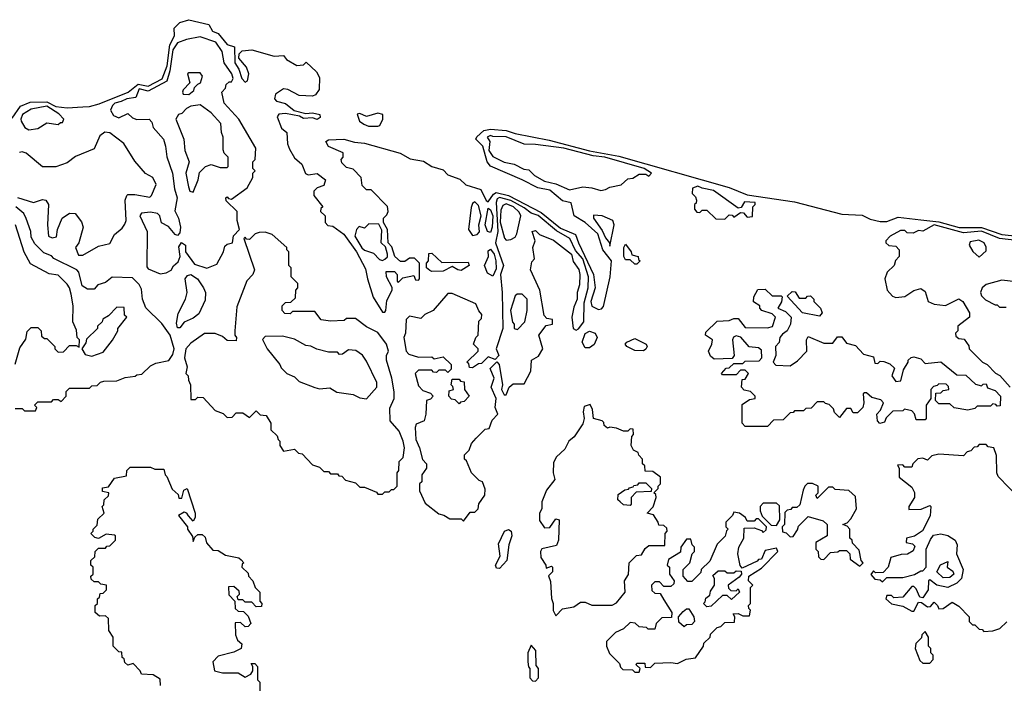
# Model space of a CAD drawing. Extents: x 2769579 to 2883812, y 684207 to 828660.
# Tile 271 of 505: x 2783624 to 2787996, y 805370 to 808316. Entities that reach past the tile are written whole.
import ezdxf

# ---------------------------------------------------------------- set-up
doc = ezdxf.new("R2010")
doc.units = 0

msp = doc.modelspace()

# ---------------------------------------------------------------- linework, layer by layer
at = {"layer": '0CON02XD'}
for points in [[(2783905, 807929.5), (2783935, 807930.5), (2783977.5, 807942.5), (2784106.2, 807993.8), (2784150, 808030), (2784195, 808021.2), (2784257, 808053), (2784279.2, 808110.8), (2784291.2, 808205), (2784311.2, 808245), (2784310.9, 808279.1), (2784335, 808304), (2784375, 808316), (2784464.1, 808294.1), (2784481.2, 808265), (2784505, 808254.2), (2784545, 808206), (2784577.5, 808195), (2784580, 808125), (2784596.9, 808096.9), (2784610.8, 808055), (2784625, 808038.8), (2784635.9, 808044.1), (2784642, 808075), (2784632, 808105), (2784598, 808145), (2784598.8, 808165), (2784611.7, 808178.3), (2784655, 808182.2), (2784755, 808154.2), (2784795, 808157.5), (2784809.7, 808139.7), (2784855, 808112.5), (2784884.1, 808115.9), (2784897, 808127), (2784942, 808085), (2784955, 808060), (2784953.9, 808006.1), (2784937.7, 807982.3), (2784925, 807976.7), (2784865, 807978.8), (2784815, 808006), (2784795, 808008.8), (2784760, 807985), (2784756.2, 807965), (2784765, 807954), (2784805, 807943.3), (2784843, 807913), (2784895, 807900), (2784925, 807902.5), (2784957.5, 807895), (2784958.3, 807881.7), (2784945, 807872.5), (2784925, 807880), (2784885, 807877.5), (2784867, 807887), (2784805, 807900), (2784775, 807896.7), (2784767.5, 807885), (2784787.5, 807835), (2784810, 807815), (2784813.3, 807765), (2784821.7, 807741.7), (2784845, 807702.5), (2784877.5, 807675), (2784893.6, 807633.6), (2784905, 807627.5), (2784945, 807632.5), (2784982.5, 807605), (2784975, 807580), (2784945, 807570), (2784930, 807555), (2784930, 807535), (2784970, 807485), (2784961.7, 807478.3), (2784960, 807465), (2784980, 807445), (2784980, 807415), (2784993, 807403), (2785015, 807400), (2785063.9, 807363.9), (2785120, 807285), (2785160.5, 807210.5), (2785168, 807165), (2785194.1, 807084.1), (2785235, 807017.5), (2785245, 807017.5), (2785250, 807025), (2785255, 807070), (2785277.5, 807115), (2785277.5, 807127.5), (2785252.5, 807175), (2785251.7, 807198.3), (2785288.3, 807198.3), (2785300, 807185), (2785300, 807155), (2785305, 807150), (2785325, 807170), (2785375, 807180), (2785381.7, 807161.7), (2785395, 807160), (2785400, 807165), (2785400, 807235), (2785377, 807257), (2785355, 807257.5), (2785335, 807242.5), (2785315, 807242.5), (2785290, 807265), (2785277, 807307), (2785260, 807325), (2785257.5, 807385), (2785240, 807415), (2785240, 807435), (2785255, 807450), (2785260, 807465), (2785257, 807487), (2785185, 807560), (2785165, 807560), (2785145, 807580), (2785140, 807615), (2785105, 807652.5), (2785075, 807660), (2785055, 807680), (2785052.5, 807695), (2785060, 807705), (2785060, 807725), (2784995, 807752.5), (2784983.3, 807775), (2784995, 807782.5), (2785063.9, 807786.1), (2785111.7, 807771.7), (2785155, 807768), (2785314.1, 807724.1), (2785357.7, 807697.7), (2785417.5, 807687.5), (2785455, 807664), (2785505, 807650), (2785525, 807626.7), (2785578, 807608), (2785605, 807583.3), (2785672.3, 807562.3), (2785695, 807513.3), (2785705, 807506.7), (2785728.5, 807541.5), (2785740.5, 807549.5), (2785795, 807535.6), (2785940.4, 807460.4), (2786025, 807391.1), (2786092.5, 807362.5), (2786105.7, 807325.7), (2786171.5, 807185), (2786179.2, 807125), (2786160, 807065), (2786165, 807043.8), (2786195, 807030), (2786208.1, 807031.9), (2786216.8, 807043.2), (2786245.8, 807175), (2786252, 807245), (2786213.6, 807293.6), (2786191.9, 807365), (2786135, 807416), (2786086.2, 807445), (2786073.3, 807503.3), (2786035, 807511.2), (2785978.6, 807558.6), (2785925, 807569.2), (2785855, 807605.8), (2785715, 807665.8), (2785700.6, 807685), (2785680.8, 807755), (2785650, 807785), (2785653.6, 807796.4), (2785685, 807824.4), (2785715, 807830.4), (2785785, 807823.5), (2785825, 807810.4), (2785975, 807781.1), (2786155, 807733.2), (2786285, 807710.4), (2786775, 807570.5), (2786855, 807537.9), (2787065, 807507.1), (2787275, 807453.3), (2787365, 807448.5), (2787400, 807430), (2787445, 807419.4), (2787475, 807420), (2787525, 807439.6), (2787625, 807427.3), (2787705, 807418.7), (2787796.4, 807393.6), (2787895, 807393.9), (2787985, 807362.5), (2788085, 807352.5)], [(2784248.3, 807188.3), (2784275, 807192.5), (2784296.4, 807203.6), (2784307, 807223), (2784328.3, 807241.7), (2784337.5, 807265), (2784331.7, 807308.3), (2784343.3, 807326.7), (2784361.2, 807315), (2784360, 807285), (2784400.7, 807230.7), (2784455, 807212.5), (2784499.3, 807230.7), (2784530, 807285), (2784535, 807310), (2784545, 807320), (2784570, 807325), (2784573, 807357), (2784600, 807385), (2784590, 807425), (2784590, 807465), (2784541.7, 807511.7), (2784540, 807525), (2784545, 807530), (2784551.7, 807521.7), (2784565, 807520), (2784635, 807570), (2784660, 807615), (2784660, 807635), (2784670, 807645), (2784660, 807655), (2784660, 807685), (2784670, 807695), (2784672.5, 807745), (2784597.5, 807875), (2784532.5, 807945), (2784522.5, 807995), (2784538.3, 808011.7), (2784541.7, 808028.3), (2784555, 808040), (2784565, 808040), (2784572.5, 808055), (2784566.7, 808075), (2784532.5, 808125), (2784523.8, 808175), (2784495, 808216.7), (2784425, 808240), (2784365, 808228.8), (2784325, 808213.3), (2784305, 808182.5), (2784291.5, 808088.5), (2784277.1, 808042.9), (2784195, 807998), (2784155, 808008.8), (2784140, 807970), (2784100, 807965), (2784075, 807953.3), (2784047.5, 807945), (2784036.7, 807935), (2784027.5, 807915), (2784040.7, 807890.7), (2784065, 807880), (2784105, 807900), (2784125, 807880), (2784145, 807872.5), (2784200, 807875), (2784211.7, 807861.7), (2784217, 807837), (2784262.5, 807785), (2784272.5, 807755), (2784277, 807707), (2784303.3, 807635), (2784311.2, 807565), (2784323.3, 807525), (2784313, 807467), (2784330, 807435), (2784338, 807395), (2784335, 807370), (2784325, 807357.5), (2784315, 807362.5), (2784285, 807397.5), (2784253.6, 807413.6), (2784245.9, 807445.9), (2784235.9, 807455.9), (2784205, 807461.2), (2784165, 807457.5), (2784157.5, 807445), (2784190, 807375), (2784188.3, 807218.3), (2784195, 807210), (2784248.3, 807188.3)], [(2784375, 807983.3), (2784398.3, 808001.7), (2784400, 808015), (2784415, 808030), (2784427.5, 808035), (2784436.7, 808065), (2784425, 808080), (2784375, 808080), (2784370, 808075), (2784380, 808035), (2784350, 808005), (2784347.5, 807995), (2784350, 807985), (2784375, 807983.3)], [(2783591.1, 807878.9), (2783628.3, 807931.7), (2783670.5, 807949.5), (2783745, 807950.8), (2783785, 807930.9), (2783835, 807924.5), (2783905, 807929.5)], [(2783665, 807827.5), (2783705, 807833.3), (2783745, 807857.5), (2783795, 807850), (2783805, 807860), (2783815, 807860), (2783820, 807875), (2783798.3, 807898.3), (2783745, 807932.5), (2783675, 807918.8), (2783636.7, 807895), (2783628.8, 807875), (2783631.2, 807865), (2783646.7, 807836.7), (2783665, 807827.5)], [(2784395, 807550), (2784417.5, 807605), (2784423, 807637), (2784450, 807665), (2784475, 807672.5), (2784515, 807660), (2784545, 807660), (2784550, 807665), (2784550, 807705), (2784533, 807723), (2784528.3, 807738.3), (2784527.5, 807795), (2784520, 807815), (2784517.5, 807855), (2784475, 807902.5), (2784425, 807937.5), (2784385, 807932.5), (2784365, 807922.5), (2784345, 807900), (2784330, 807895), (2784317.5, 807875), (2784352.5, 807785), (2784357.5, 807735), (2784377.5, 807685), (2784362.5, 807635), (2784373.6, 807573.6), (2784380, 807555), (2784395, 807550)], [(2785215, 807843.3), (2785223, 807847), (2785236.7, 807875), (2785237.5, 807895), (2785215, 807900.8), (2785165, 807886), (2785135, 807900), (2785123, 807897), (2785132.5, 807865), (2785151.7, 807851.7), (2785173.8, 807843.8), (2785215, 807843.3)], [(2783615, 807526), (2783685, 807504), (2783725, 807517.5), (2783740, 807515), (2783752.5, 807495), (2783747.5, 807405), (2783752.5, 807355), (2783768.3, 807348.3), (2783788.3, 807351.7), (2783792.5, 807385), (2783812.5, 807435), (2783845, 807457.5), (2783870, 807455), (2783898.3, 807418.3), (2783906.7, 807395), (2783887.5, 807325), (2783872.5, 807305), (2783885, 807270), (2783905, 807270), (2783975, 807310), (2784025, 807322.5), (2784045, 807362.5), (2784079.5, 807390.5), (2784091.7, 807408.3), (2784096.7, 807425), (2784092.5, 807515), (2784100, 807535), (2784105, 807540), (2784135, 807540), (2784201.7, 807528.3), (2784210, 807535), (2784230, 807585), (2784215.9, 807615.9), (2784183.6, 807633.6), (2784135, 807687.5), (2784087.1, 807767.1), (2784024.4, 807814.4), (2784003, 807817), (2783980.3, 807799.7), (2783955, 807743.3), (2783871.7, 807708.3), (2783835, 807680), (2783785, 807663.3), (2783725, 807662.5), (2783652.9, 807722.9), (2783635, 807728.8), (2783622.9, 807727.1)], [(2786205, 807557.5), (2786225, 807562.5), (2786245, 807572.5), (2786295, 807582.5), (2786325, 807610), (2786347, 807613), (2786375, 807630), (2786405, 807630), (2786418.3, 807621.7), (2786430, 807635), (2786397.5, 807655), (2786222.5, 807705), (2786171.3, 807711.3), (2786040, 807745), (2785915, 807762.5), (2785865, 807763.3), (2785785, 807796.2), (2785725, 807797.5), (2785715, 807802.5), (2785700, 807795), (2785712.5, 807775), (2785706.9, 807735), (2785725, 807708.8), (2785775, 807683.3), (2785820, 807675), (2785863, 807653), (2785885, 807650), (2785910, 807625), (2785955, 807598.8), (2786005, 807587.5), (2786065, 807561.2), (2786125, 807573.3), (2786165, 807570), (2786205, 807557.5)], [(2786755, 807430), (2786775, 807450), (2786788.3, 807448.3), (2786795, 807440), (2786825, 807460), (2786838.3, 807458.3), (2786855, 807440), (2786878.3, 807441.7), (2786880, 807485), (2786890, 807495), (2786890, 807505), (2786843, 807507), (2786828.3, 807481.7), (2786815, 807480), (2786705, 807557.5), (2786655, 807567.5), (2786635, 807577.5), (2786611.7, 807568.3), (2786610, 807545), (2786625, 807530), (2786630, 807515), (2786628.3, 807501.7), (2786620, 807495), (2786620, 807475), (2786631.7, 807461.7), (2786645, 807460), (2786655, 807470), (2786675, 807470), (2786715, 807432.5), (2786755, 807430)], [(2785595, 806090), (2785625, 806130), (2785645, 806130), (2785660, 806145), (2785663, 806167), (2785690, 806205), (2785691.7, 806231.7), (2785680, 806265), (2785665, 806270), (2785630, 806305), (2785608.3, 806358.3), (2785600, 806365), (2785600, 806385), (2785620, 806405), (2785630, 806435), (2785651.7, 806458.3), (2785691.7, 806498.3), (2785708.3, 806501.7), (2785721.7, 806538.3), (2785746.7, 806565), (2785736.2, 806595), (2785740, 806635), (2785717.5, 806685), (2785731.2, 806725), (2785713, 806767), (2785742.5, 806797.5), (2785753.3, 806785), (2785768, 806695), (2785764, 806674), (2785775, 806650), (2785785, 806650), (2785797.5, 806685), (2785815, 806700), (2785865, 806700), (2785893.3, 806755), (2785897.5, 806805), (2785928, 806822), (2785946.7, 806855), (2785930, 806915), (2785961.7, 806958.3), (2785990, 806965), (2785990, 806985), (2785965, 806990), (2785953, 807003), (2785933.3, 807115), (2785892.5, 807205), (2785898.3, 807241.7), (2785910, 807255), (2785902.5, 807305), (2785912.5, 807335), (2785900, 807375), (2785915, 807380), (2785931.7, 807361.7), (2785995, 807337.5), (2786073.8, 807275), (2786082.3, 807242.3), (2786107.3, 807207.3), (2786111.2, 807185), (2786110.7, 807139.3), (2786100, 807105), (2786100, 807075), (2786085, 807040), (2786076.7, 806995), (2786082.5, 806945), (2786095, 806937.5), (2786105, 806943.3), (2786130, 806975), (2786130.5, 807059.5), (2786149.2, 807125), (2786150, 807175), (2786125, 807253.8), (2786091.7, 807291.7), (2786067.1, 807345), (2786008.3, 807378.3), (2785926.1, 807446.1), (2785895, 807457.1), (2785865, 807481.1), (2785805, 807513.6), (2785755, 807526.9), (2785745, 807521.2), (2785740, 807505), (2785746.9, 807375), (2785737.5, 807325), (2785772.5, 807225), (2785759.4, 807185), (2785767.1, 807105), (2785768.9, 806945), (2785740, 806855), (2785751.2, 806825), (2785735, 806807.5), (2785705, 806820), (2785675, 806790), (2785661.7, 806788.3), (2785635, 806770), (2785621.7, 806771.7), (2785618.3, 806788.3), (2785610, 806795), (2785660, 806845), (2785660, 806855), (2785640, 806875), (2785650, 806905), (2785660, 806915), (2785663, 806977), (2785675, 806990), (2785677, 807007), (2785663, 807023), (2785650, 807055), (2785545, 807100), (2785525, 807100), (2785460, 807025), (2785423, 807007), (2785405, 806990), (2785355, 807000), (2785340, 806985), (2785337.5, 806925), (2785330, 806905), (2785340, 806845), (2785351.7, 806831.7), (2785395, 806817.5), (2785455, 806820), (2785465, 806810), (2785505, 806820), (2785540, 806785), (2785540, 806765), (2785525, 806750), (2785515, 806760), (2785485, 806760), (2785475, 806750), (2785461.7, 806751.7), (2785455, 806760), (2785395, 806760), (2785380, 806745), (2785395, 806690), (2785415, 806670), (2785448.3, 806658.3), (2785460, 806645), (2785448.3, 806631.7), (2785430, 806625), (2785427.5, 806565), (2785420, 806535), (2785385, 806520), (2785380, 806505), (2785383, 806453), (2785400, 806415), (2785413, 806363), (2785430, 806345), (2785430, 806325), (2785410, 806295), (2785410, 806265), (2785400, 806255), (2785400, 806225), (2785425, 806170), (2785485, 806122.5), (2785507, 806117), (2785535, 806100), (2785585, 806100), (2785595, 806090)], [(2785635, 807357.5), (2785655, 807362.5), (2785666.1, 807373.9), (2785663.3, 807405), (2785673.8, 807445), (2785661.7, 807491.7), (2785645, 807507.5), (2785635, 807500), (2785628.3, 807481.7), (2785617.5, 807385), (2785635, 807357.5)], [(2785785, 807337.5), (2785805, 807340), (2785825, 807350), (2785832.5, 807365), (2785850, 807445), (2785841.7, 807461.7), (2785817.5, 807485), (2785785, 807498.6), (2785769.2, 807490.8), (2785760, 807470), (2785757.8, 807417.8), (2785776.4, 807346.4), (2785785, 807337.5)], [(2783605, 806590), (2783635, 806590), (2783645, 806580), (2783695, 806580), (2783700, 806595), (2783690, 806605), (2783705, 806620), (2783765, 806620), (2783775, 806630), (2783795, 806630), (2783808.3, 806621.7), (2783830, 806645), (2783830, 806665), (2783845, 806680), (2783935, 806680), (2783945, 806690), (2783968.3, 806691.7), (2783983, 806707), (2783998.3, 806711.7), (2784055, 806712.5), (2784093, 806727), (2784137, 806733), (2784145, 806740), (2784167, 806743), (2784205, 806780), (2784228.3, 806791.7), (2784287, 806803), (2784305, 806830), (2784310, 806855), (2784292.5, 806915), (2784255, 806967.5), (2784185, 807037.5), (2784170, 807075), (2784165, 807120), (2784155, 807140), (2784125, 807170), (2784035, 807172.5), (2784005, 807150), (2783971.7, 807138.3), (2783955, 807120), (2783925, 807120), (2783902.5, 807135), (2783887.5, 807195), (2783877.5, 807205), (2783776.4, 807256.4), (2783765, 807267.5), (2783731.7, 807281.7), (2783691.7, 807321.7), (2783675, 807350), (2783673.3, 807375), (2783653.6, 807433.6), (2783642.5, 807455), (2783607.5, 807485)], [(2785715, 807371.2), (2785702, 807375), (2785691.9, 807405), (2785705, 807480), (2785715, 807472.5), (2785725.5, 807445), (2785722.5, 807395), (2785715, 807371.2)], [(2786245, 807310), (2786263.3, 807405), (2786257.5, 807425), (2786210, 807445), (2786171.7, 807448.3), (2786172.5, 807435), (2786210.8, 807380.8), (2786225, 807347.5), (2786242.5, 807325), (2786245, 807310)], [(2783603.6, 806786.4), (2783625, 806860), (2783651.7, 806898.3), (2783658.3, 806931.7), (2783675, 806950), (2783705, 806950), (2783720, 806935), (2783721.7, 806911.7), (2783735, 806900), (2783745, 806900), (2783780, 806865), (2783780, 806855), (2783795, 806840), (2783818.3, 806841.7), (2783845, 806870), (2783875, 806870), (2783888.3, 806861.7), (2783890, 806895), (2783880, 806905), (2783877, 806937), (2783860, 806975), (2783862.5, 807045), (2783853, 807097), (2783846.2, 807125), (2783835, 807142.5), (2783795, 807182.5), (2783755, 807187.5), (2783672.3, 807232.3), (2783644.1, 807284.1), (2783605.7, 807405.7)], [(2785235, 807247.5), (2785245, 807252.5), (2785257, 807263), (2785257.5, 807275), (2785248.3, 807308.3), (2785230, 807325), (2785231.7, 807381.7), (2785218.3, 807408.3), (2785175, 807410), (2785155, 807390), (2785131.7, 807398.3), (2785120, 807385), (2785112.5, 807355), (2785143.6, 807303.6), (2785155, 807292.5), (2785195, 807280), (2785221.7, 807251.7), (2785235, 807247.5)], [(2788065, 807334.2), (2787975, 807344.4), (2787895, 807377.5), (2787815, 807370), (2787685, 807405.5), (2787635, 807377.5), (2787615, 807380), (2787591.7, 807368.3), (2787565, 807370), (2787555, 807380), (2787535, 807380), (2787490, 807355), (2787470, 807335), (2787470, 807325), (2787483, 807313), (2787515, 807310), (2787530, 807295), (2787530, 807265), (2787513, 807247), (2787507.5, 807225), (2787476.7, 807195), (2787466.2, 807165), (2787476.7, 807115), (2787499.3, 807089.3), (2787515, 807083.3), (2787555, 807086.7), (2787595, 807113.3), (2787625, 807122.5), (2787645, 807110), (2787657.5, 807065), (2787685, 807053.3), (2787735, 807047.5), (2787795, 807077.5), (2787812.5, 807065), (2787841.2, 807015), (2787841.2, 806995), (2787790, 806955), (2787790, 806935), (2787780, 806925), (2787781.7, 806911.7), (2787795, 806900), (2787818.3, 806898.3), (2787838.3, 806868.3), (2787840, 806855), (2787900, 806795), (2787920, 806785), (2787957, 806747), (2787976.4, 806736.4), (2788022.5, 806685)], [(2785235, 806210), (2785245, 806220), (2785265, 806220), (2785275, 806230), (2785285, 806230), (2785300, 806245), (2785300, 806305), (2785307.5, 806315), (2785310, 806355), (2785327, 806373), (2785332.5, 806415), (2785327.5, 806445), (2785308.8, 806488.8), (2785270, 806535), (2785268.3, 806591.7), (2785286.7, 806635), (2785286.4, 806663.6), (2785276.7, 806725), (2785252.5, 806805), (2785252.5, 806825), (2785262.5, 806845), (2785253.8, 806875), (2785215, 806927.5), (2785165, 806952.5), (2785115, 806990), (2785075, 806990), (2785065, 806980), (2785005, 806977.5), (2784963, 806983), (2784935, 807020), (2784835, 807020), (2784825, 807010), (2784801.7, 807011.7), (2784790, 807025), (2784790, 807045), (2784805, 807060), (2784828.3, 807061.7), (2784848.3, 807081.7), (2784850, 807115), (2784860, 807125), (2784860, 807145), (2784830, 807175), (2784830, 807215), (2784820, 807225), (2784820, 807285), (2784810, 807295), (2784810, 807305), (2784745, 807362.5), (2784715, 807372.5), (2784688.3, 807371.7), (2784670, 807365), (2784645, 807340), (2784631.7, 807341.7), (2784625, 807350), (2784620, 807345), (2784667.5, 807205), (2784660, 807185), (2784633, 807157), (2784588.3, 807041.7), (2784580, 806935), (2784580, 806915), (2784587.5, 806905), (2784585, 806890), (2784545, 806892.5), (2784525, 806910), (2784493, 806923), (2784445, 806922.5), (2784385, 806880), (2784362.5, 806855), (2784356.7, 806815), (2784367.5, 806775), (2784362.5, 806745), (2784372.5, 806735), (2784373.3, 806715), (2784382.5, 806695), (2784385, 806630), (2784405, 806630), (2784415, 806640), (2784438.3, 806638.3), (2784491.7, 806581.7), (2784528.3, 806568.3), (2784545, 806550), (2784568.3, 806551.7), (2784585, 806570), (2784615, 806570), (2784645, 806550), (2784675, 806580), (2784691.7, 806561.7), (2784718.3, 806558.3), (2784740, 806525), (2784740, 806495), (2784768.3, 806468.3), (2784771.7, 806451.7), (2784780, 806445), (2784780, 806425), (2784795, 806400), (2784845, 806410), (2784861.7, 806391.7), (2784878.3, 806388.3), (2784925, 806340), (2784955, 806330), (2784975, 806310), (2784995, 806310), (2785005, 806300), (2785035, 806300), (2785041.7, 806291.7), (2785055, 806290), (2785071.7, 806271.7), (2785115, 806260), (2785135, 806240), (2785155, 806240), (2785208.3, 806218.3), (2785215, 806210), (2785235, 806210)], [(2786365, 807230), (2786355, 807230), (2786335, 807250), (2786315, 807250), (2786307.5, 807265), (2786307.5, 807305), (2786315, 807320), (2786340, 807285), (2786341.7, 807271.7), (2786370, 807265), (2786371.7, 807251.7), (2786380, 807245), (2786365, 807230)], [(2787885, 807262.5), (2787915, 807290), (2787916.4, 807306.4), (2787907.5, 807325), (2787883, 807337), (2787845, 807330), (2787840, 807315), (2787857, 807287), (2787885, 807262.5)], [(2785455, 807197.5), (2785445, 807202.5), (2785430, 807215), (2785430, 807235), (2785440, 807245), (2785441.7, 807278.3), (2785455, 807280), (2785498.3, 807238.3), (2785615, 807240), (2785620, 807225), (2785585, 807203.3), (2785570, 807205), (2785545, 807220), (2785505, 807200), (2785455, 807197.5)], [(2785725, 807177.5), (2785701.2, 807191.2), (2785687.5, 807225), (2785706, 807265), (2785705, 807290), (2785715, 807296.7), (2785730.8, 807275), (2785738.5, 807245), (2785739.3, 807210.7), (2785725, 807177.5)], [(2784335, 806947.5), (2784325, 806947.5), (2784320.5, 806969.5), (2784328.3, 807011.7), (2784360, 807075), (2784368, 807105), (2784359.2, 807165), (2784369.4, 807180.6), (2784385, 807184.4), (2784414.2, 807165), (2784440.8, 807125), (2784450, 807105), (2784448.6, 807071.4), (2784420, 807010), (2784395, 806990.8), (2784355, 806973.8), (2784335, 806947.5)], [(2788085, 807147.5), (2787985, 807160), (2787915, 807140), (2787897.5, 807125), (2787890, 807105), (2787895, 807090), (2787913, 807073), (2787955, 807050), (2787965, 807050), (2787975, 807040), (2788005, 807040)], [(2785835, 806940), (2785867.5, 806975), (2785877.5, 807025), (2785877.5, 807075), (2785855, 807097.5), (2785833, 807097), (2785825, 807090), (2785803.3, 807025), (2785813, 806973), (2785820, 806965), (2785820, 806945), (2785835, 806940)], [(2786945, 806510), (2786845, 806510), (2786832.5, 806525), (2786833, 806607), (2786865, 806630), (2786890, 806635), (2786890, 806645), (2786870, 806665), (2786841.7, 806671.7), (2786830, 806685), (2786831.7, 806718.3), (2786845, 806720), (2786860, 806745), (2786845, 806760), (2786825, 806760), (2786805, 806740), (2786745, 806740), (2786740, 806745), (2786761.7, 806768.3), (2786775, 806770), (2786795, 806790), (2786835, 806790), (2786845, 806800), (2786908.3, 806801.7), (2786920, 806815), (2786918.3, 806848.3), (2786905, 806860), (2786863, 806863), (2786826.4, 806906.4), (2786805, 806912.5), (2786793.6, 806906.4), (2786790, 806895), (2786797.5, 806825), (2786788.3, 806811.7), (2786708.3, 806808.3), (2786691.7, 806821.7), (2786682.5, 806845), (2786697.5, 806875), (2786700, 806895), (2786670, 806915), (2786671.7, 806928.3), (2786721.7, 806978.3), (2786775, 806980), (2786795, 806990), (2786815, 806990), (2786845, 806950), (2786945, 806947.5), (2786966.4, 806953.6), (2786980, 806995), (2786965, 807010), (2786920, 807025), (2786910, 807035), (2786910, 807045), (2786883, 807063), (2786883.6, 807086.4), (2786901.7, 807118.3), (2786935, 807120), (2786965, 807090), (2787005, 807090), (2787010, 807085), (2787007, 807063), (2786990, 807035), (2787025, 807020), (2787050, 806995), (2787047.5, 806965), (2787032.5, 806935), (2787010.7, 806919.3), (2787000, 806905), (2786997, 806883), (2786980, 806865), (2786982.5, 806825), (2786970, 806795), (2786981.7, 806781.7), (2787045, 806780), (2787078.3, 806801.7), (2787120, 806845), (2787117.5, 806895), (2787125, 806910), (2787195, 806880), (2787235, 806880), (2787255, 806907.5), (2787275, 806907.5), (2787295, 806880), (2787335, 806870), (2787371.7, 806831.7), (2787415, 806820), (2787421.7, 806791.7), (2787435, 806790), (2787445, 806800), (2787461.7, 806798.3), (2787488.3, 806788.3), (2787508.3, 806768.3), (2787497.5, 806735), (2787515, 806710), (2787537, 806713), (2787548.3, 806761.7), (2787570, 806795), (2787570, 806805), (2787583, 806817), (2787595, 806820), (2787625, 806810), (2787645, 806790), (2787715, 806797.5), (2787785, 806740), (2787825, 806737.5), (2787868.3, 806698.3), (2787895, 806690), (2787901.7, 806698.3), (2787915, 806700), (2787921.7, 806681.7), (2787955, 806670), (2787980, 806645), (2787978.3, 806601.7), (2787965, 806600), (2787958.3, 806608.3), (2787945, 806610), (2787935, 806600), (2787875, 806600), (2787865, 806590), (2787835, 806582.5), (2787773, 806593), (2787755, 806610), (2787705, 806610), (2787690, 806625), (2787691.7, 806658.3), (2787715, 806660), (2787725, 806670), (2787750, 806675), (2787748.3, 806688.3), (2787738.3, 806698.3), (2787705, 806700), (2787698.3, 806691.7), (2787681.7, 806688.3), (2787670, 806675), (2787670, 806635), (2787650, 806605), (2787650, 806545), (2787645, 806540), (2787605, 806540), (2787597, 806567), (2787585, 806580), (2787552.5, 806587.5), (2787545, 806580), (2787501.7, 806578.3), (2787471.7, 806548.3), (2787465, 806530), (2787443, 806523), (2787432.5, 806535), (2787430, 806565), (2787447, 806583), (2787460, 806615), (2787448.3, 806628.3), (2787408.3, 806638.3), (2787385, 806660), (2787375, 806660), (2787370, 806655), (2787372.5, 806615), (2787367.5, 806595), (2787345, 806570), (2787325, 806570), (2787315, 806590), (2787295, 806590), (2787265, 806550), (2787241.7, 806571.7), (2787238.3, 806588.3), (2787218.3, 806608.3), (2787201.7, 806611.7), (2787195, 806620), (2787165, 806620), (2787138.3, 806591.7), (2787115, 806590), (2787105, 806580), (2787065, 806580), (2787058.3, 806571.7), (2787045, 806570), (2787015, 806540), (2786971.7, 806538.3), (2786945, 806510)], [(2787175, 807000), (2787100, 807015), (2787031.7, 807088.3), (2787055, 807110), (2787068.3, 807108.3), (2787085, 807080), (2787115, 807080), (2787121.7, 807088.3), (2787135, 807090), (2787150, 807075), (2787150, 807065), (2787180, 807035), (2787187.5, 807015), (2787175, 807000)], [(2783945, 806822.5), (2783995, 806840), (2784037, 806893), (2784060, 806935), (2784060, 806945), (2784100, 806995), (2784090, 807005), (2784088.3, 807038.3), (2784055, 807040), (2784018.3, 807001.7), (2783993.6, 806986.4), (2783990, 806975), (2783970, 806955), (2783970, 806945), (2783921.7, 806898.3), (2783918.3, 806881.7), (2783900, 806855), (2783915, 806830), (2783945, 806822.5)], [(2786155, 806860), (2786135, 806860), (2786121.2, 806885), (2786135, 806923.3), (2786155, 806933.8), (2786180, 806925), (2786188.6, 806905), (2786175.6, 806874.4), (2786155, 806860)], [(2785165, 806632.5), (2785210, 806685), (2785210, 806705), (2785165, 806800), (2785146.4, 806826.4), (2785117, 806847), (2785085, 806850), (2785058.3, 806831.7), (2785045, 806830), (2785035, 806840), (2784995, 806840), (2784943, 806853), (2784917, 806867), (2784895, 806870), (2784845, 806897.5), (2784791.7, 806911.7), (2784715, 806910), (2784703, 806897), (2784722.5, 806855), (2784780, 806785), (2784785, 806770), (2784810, 806745), (2784845, 806730), (2784865, 806710), (2784935, 806682.5), (2784955, 806677.5), (2785001.7, 806681.7), (2785033, 806663), (2785105, 806652.5), (2785135, 806637.5), (2785165, 806632.5)], [(2786394, 806846), (2786355, 806848), (2786320, 806865), (2786312.5, 806875), (2786320, 806885), (2786355, 806901.2), (2786405.9, 806875.9), (2786411.2, 806865), (2786405, 806853.3), (2786394, 806846)], [(2785575, 806610), (2785558.3, 806628.3), (2785541.7, 806631.7), (2785530, 806645), (2785531.7, 806668.3), (2785550, 806675), (2785548.3, 806688.3), (2785540, 806695), (2785545, 806720), (2785575, 806720), (2785581.7, 806711.7), (2785598.3, 806708.3), (2785600, 806675), (2785620, 806645), (2785598.3, 806621.7), (2785581.7, 806618.3), (2785575, 806610)], [(2786005, 805670), (2786035, 805700), (2786085, 805710), (2786115, 805730), (2786135, 805730), (2786165, 805717.5), (2786255, 805717.5), (2786275, 805727.5), (2786312.5, 805775), (2786310, 805825), (2786327, 805853), (2786330, 805905), (2786363, 805937), (2786385, 805940), (2786401.7, 805968.3), (2786418.3, 805981.7), (2786488.3, 805981.7), (2786490, 806035), (2786500, 806045), (2786498.3, 806058.3), (2786485, 806070), (2786461.7, 806071.7), (2786460, 806085), (2786438.3, 806118.3), (2786410, 806125), (2786437, 806153), (2786450, 806195), (2786448.3, 806208.3), (2786440, 806215), (2786460, 806235), (2786460, 806245), (2786470, 806255), (2786470, 806285), (2786435, 806310), (2786401.7, 806311.7), (2786400, 806335), (2786390, 806345), (2786390, 806365), (2786373, 806383), (2786370, 806395), (2786350, 806405), (2786340, 806425), (2786342.5, 806465), (2786350, 806475), (2786348.3, 806498.3), (2786335, 806500), (2786325, 806490), (2786305, 806490), (2786275, 806502.5), (2786245, 806507.5), (2786235, 806502.5), (2786220, 806515), (2786218.3, 806528.3), (2786210, 806535), (2786172.5, 806545), (2786167.5, 806585), (2786157.5, 806607.5), (2786130.7, 806599.3), (2786126.7, 806575), (2786131.2, 806545), (2786125, 806522.5), (2786086.4, 806463.6), (2786062.5, 806445), (2786045, 806410), (2786007.5, 806375), (2785995, 806350), (2785992.5, 806305), (2786000, 806275), (2785963, 806227), (2785942.5, 806175), (2785942.5, 806145), (2785932.5, 806125), (2785933, 806093), (2785955, 806060), (2785978.3, 806061.7), (2786005, 806100), (2786020, 806095), (2786017.5, 806005), (2786008.3, 805981.7), (2785943, 805967), (2785937.5, 805955), (2785938.3, 805928.3), (2785960, 805895), (2785961.7, 805881.7), (2785985, 805890), (2785990, 805885), (2785990, 805865), (2785972.5, 805847.5), (2785981.7, 805821.7), (2785986.2, 805746.2), (2785993.3, 805725), (2785993.6, 805693.6), (2786005, 805670)], [(2788067, 806187), (2787968.3, 806288.3), (2787962.5, 806305), (2787961.7, 806381.7), (2787950, 806415), (2787925, 806420), (2787915, 806430), (2787885, 806430), (2787875, 806420), (2787861.7, 806418.3), (2787848.3, 806401.7), (2787831.7, 806398.3), (2787815, 806380), (2787705, 806387.5), (2787675, 806380), (2787655, 806360), (2787635, 806370), (2787613, 806367), (2787590, 806345), (2787585, 806330), (2787555, 806330), (2787545, 806340), (2787521.7, 806338.3), (2787530, 806325), (2787530, 806285), (2787585, 806240), (2787597, 806217), (2787597.5, 806195), (2787572.5, 806155), (2787571.7, 806141.7), (2787626.4, 806143.6), (2787665, 806160), (2787670, 806155), (2787666.4, 806113.6), (2787633, 806047), (2787597, 806023), (2787562.5, 806015), (2787560, 805995), (2787588.8, 805988.8), (2787598.3, 805978.3), (2787591.7, 805958.3), (2787567, 805943), (2787538.3, 805941.7), (2787491.7, 805928.3), (2787480, 805885), (2787458.3, 805861.7), (2787425, 805860), (2787415, 805870), (2787403, 805853), (2787421.7, 805831.7), (2787445, 805830), (2787455, 805820), (2787475, 805840), (2787545, 805840), (2787597, 805853), (2787625, 805870), (2787635, 805870), (2787650, 805885), (2787648.8, 805965), (2787668.3, 806008.3), (2787681.7, 806028.3), (2787715, 806034), (2787745.9, 806025.9), (2787777.5, 806005), (2787786.7, 805985), (2787784, 805945), (2787813.3, 805875), (2787806.7, 805835), (2787785.8, 805814.2), (2787745, 805796), (2787696.1, 805806.1), (2787665, 805830), (2787660, 805825), (2787657.5, 805785), (2787635, 805750), (2787621.7, 805751.7), (2787605, 805790), (2787595, 805800), (2787585, 805800), (2787545, 805752.5), (2787505, 805750), (2787495, 805760), (2787475, 805760), (2787470, 805745), (2787495, 805722.5), (2787545, 805712.5), (2787585, 805690), (2787595, 805690), (2787615, 805730), (2787628.3, 805728.3), (2787655, 805710), (2787668.3, 805711.7), (2787685, 805730), (2787700, 805715), (2787705, 805700), (2787725, 805702.5), (2787765, 805730), (2787795, 805712.5), (2787840, 805665), (2787840, 805645), (2787855, 805630), (2787865, 805630), (2787885, 805610), (2787898.3, 805608.3), (2787905, 805600)], [(2784249.3, 805360.7), (2784248.3, 805388.3), (2784217, 805407), (2784165, 805410), (2784160, 805425), (2784128.3, 805458.3), (2784105, 805450), (2784091.7, 805461.7), (2784088.3, 805478.3), (2784080, 805485), (2784078.3, 805508.3), (2784065, 805510), (2784040, 805535), (2784040, 805575), (2784020, 805605), (2784018.3, 805658.3), (2784005, 805670), (2783978.3, 805668.3), (2783960, 805685), (2783960, 805715), (2783970, 805725), (2783970, 805745), (2783978.3, 805751.7), (2783981.7, 805768.3), (2783995, 805770), (2784010, 805785), (2784010, 805805), (2783985, 805810), (2783975, 805820), (2783955, 805820), (2783941.7, 805831.7), (2783940, 805845), (2783950, 805855), (2783950, 805885), (2783940, 805895), (2783940, 805915), (2783958.3, 805931.7), (2783960, 805955), (2783975, 805970), (2784005, 805970), (2784011.7, 805978.3), (2784025, 805980), (2784050, 806005), (2784050, 806025), (2784045, 806027.5), (2784008.3, 806031.7), (2783975, 806012.5), (2783957.5, 806017.5), (2783940, 806035), (2783950, 806045), (2783950, 806055), (2783968.3, 806071.7), (2783971.7, 806098.3), (2784000, 806125), (2783990, 806155), (2783998.3, 806161.7), (2784000, 806185), (2784018.3, 806201.7), (2784020, 806215), (2783991.7, 806221.7), (2783991.7, 806238.3), (2784018.3, 806241.7), (2784045, 806280), (2784098.3, 806291.7), (2784100, 806315), (2784115, 806330), (2784205, 806330), (2784225, 806320), (2784265, 806320), (2784270, 806295), (2784278.3, 806288.3), (2784301.7, 806231.7), (2784328.3, 806208.3), (2784331.7, 806191.7), (2784345, 806192.5), (2784353, 806227), (2784367.5, 806235), (2784403.8, 806125), (2784403.3, 806106.7), (2784395, 806090), (2784373.6, 806113.6), (2784365.8, 806125.8), (2784355, 806130), (2784330, 806115), (2784370, 806065), (2784370, 806055), (2784391.7, 806021.7), (2784395, 806000), (2784401.7, 806018.3), (2784415, 806030), (2784435, 806030), (2784448.3, 806018.3), (2784453.8, 805993.8), (2784481.7, 805961.7), (2784505, 805960), (2784538.3, 805938.3), (2784597, 805927), (2784608.3, 805918.3), (2784620, 805905), (2784611.7, 805898.3), (2784610, 805885), (2784638.3, 805858.3), (2784640, 805845), (2784660, 805825), (2784670, 805795), (2784690, 805775), (2784690, 805735), (2784700, 805725), (2784698.3, 805711.7), (2784675, 805710), (2784655, 805730), (2784625, 805730), (2784615, 805740), (2784595, 805740), (2784590, 805755), (2784600, 805765), (2784598.3, 805778.3), (2784575, 805800), (2784551.7, 805798.3), (2784553, 805763), (2784580, 805735), (2784581.7, 805701.7), (2784595, 805690), (2784618.3, 805688.3), (2784638.3, 805668.3), (2784650, 805635), (2784638.3, 805621.7), (2784625, 805620), (2784605, 805640), (2784581.7, 805638.3), (2784582.5, 805585), (2784591.7, 805561.7), (2784610, 805545), (2784607.5, 805525), (2784575, 805507.5), (2784505, 805490), (2784482.5, 805465), (2784490, 805425), (2784525, 805416.7), (2784595, 805416.7), (2784625, 805397.5), (2784650, 805410), (2784660, 805425), (2784660, 805445), (2784651.7, 805458.3), (2784668.3, 805458.3), (2784680, 805445), (2784680, 805385), (2784690, 805375), (2784690, 805325)], [(2786335, 806160), (2786305, 806162.5), (2786290, 806175), (2786280, 806185), (2786281.7, 806208.3), (2786311.7, 806228.3), (2786328.3, 806231.7), (2786331.7, 806238.3), (2786348.3, 806241.7), (2786351.7, 806248.3), (2786368.3, 806251.7), (2786375, 806260), (2786405, 806260), (2786430, 806235), (2786428.3, 806221.7), (2786361.7, 806218.3), (2786340, 806195), (2786340, 806165), (2786335, 806160)], [(2787355, 805890), (2787370, 805905), (2787360, 805915), (2787351.7, 805961.7), (2787321.7, 805991.7), (2787320, 806005), (2787310, 806015), (2787310, 806055), (2787298.3, 806068.3), (2787280, 806075), (2787298.3, 806081.7), (2787315, 806100), (2787340, 806145), (2787335, 806200), (2787306.4, 806226.4), (2787245, 806230), (2787235, 806240), (2787215, 806240), (2787165, 806190), (2787160, 806205), (2787170, 806215), (2787170, 806245), (2787145, 806257.5), (2787123, 806257), (2787110, 806245), (2787103, 806227), (2787088.3, 806161.7), (2787075, 806150), (2787055, 806150), (2787048.3, 806141.7), (2787031.7, 806138.3), (2787021.7, 806128.3), (2787020, 806075), (2787010, 806065), (2787011.7, 806041.7), (2787028.3, 806038.3), (2787045, 806020), (2787058.3, 806021.7), (2787078.3, 806051.7), (2787081.7, 806068.3), (2787125, 806110), (2787191.7, 806091.7), (2787210, 806075), (2787210, 806025), (2787160, 805995), (2787160, 805965), (2787170, 805955), (2787171.7, 805931.7), (2787181.7, 805921.7), (2787195, 805920), (2787225, 805950), (2787257, 805953), (2787265, 805960), (2787295, 805960), (2787310, 805945), (2787311.7, 805921.7), (2787355, 805890)], [(2786985, 806070), (2787000, 806095), (2786998.3, 806158.3), (2786985, 806170), (2786925, 806170), (2786912.5, 806155), (2786912.5, 806135), (2786921.7, 806111.7), (2786961.7, 806071.7), (2786985, 806070)], [(2786375, 805420), (2786380, 805435), (2786361.7, 805451.7), (2786365, 805460), (2786400, 805460), (2786401.7, 805441.7), (2786425, 805440), (2786445, 805460), (2786515, 805462.5), (2786545, 805457.5), (2786583, 805477), (2786625, 805482.5), (2786660, 805535), (2786661.7, 805548.3), (2786690, 805575), (2786691.7, 805588.3), (2786721.7, 805618.3), (2786738.3, 805621.7), (2786755, 805640), (2786798.3, 805641.7), (2786800, 805665), (2786791.7, 805678.3), (2786815, 805680), (2786835, 805670), (2786865, 805670), (2786870, 805695), (2786861.7, 805701.7), (2786860, 805715), (2786870, 805725), (2786870, 805795), (2786880, 805805), (2786860, 805825), (2786862.5, 805845), (2786918.3, 805881.7), (2786990, 805955), (2786985, 805970), (2786935, 805960), (2786918.3, 805921.7), (2786905, 805920), (2786898.3, 805911.7), (2786831.7, 805881.7), (2786823, 805893), (2786812.5, 805945), (2786817.5, 805975), (2786840, 806015), (2786841.7, 806058.3), (2786885, 806060), (2786918.3, 806048.3), (2786925, 806040), (2786938.3, 806051.7), (2786940, 806065), (2786905, 806100), (2786895, 806100), (2786885, 806090), (2786855, 806090), (2786846.4, 806106.4), (2786820, 806125), (2786795, 806130), (2786790, 806115), (2786760, 806085), (2786760, 806065), (2786770, 806055), (2786762.5, 806047.5), (2786757, 806023), (2786721.7, 805988.3), (2786688.3, 805911.7), (2786650, 805875), (2786648.3, 805861.7), (2786608.3, 805821.7), (2786591.7, 805821.7), (2786570, 805845), (2786570, 805875), (2786600, 805905), (2786610, 805945), (2786620, 805955), (2786620, 805975), (2786610, 805985), (2786605, 806010), (2786585, 806010), (2786560, 805975), (2786558.3, 805951.7), (2786505, 805920), (2786500, 805895), (2786510, 805885), (2786510, 805855), (2786530, 805825), (2786528.3, 805811.7), (2786515, 805800), (2786485, 805800), (2786465, 805820), (2786445, 805820), (2786430, 805805), (2786431.7, 805781.7), (2786445, 805770), (2786468.3, 805768.3), (2786485, 805740), (2786520, 805685), (2786518.3, 805661.7), (2786475, 805660), (2786450, 805635), (2786445, 805610), (2786415, 805610), (2786407, 805617), (2786375, 805620), (2786357, 805637), (2786335, 805640), (2786305, 805612.5), (2786270, 805595), (2786230, 805555), (2786230, 805535), (2786243, 805503), (2786288.3, 805458.3), (2786291.7, 805441.7), (2786301.7, 805431.7), (2786345, 805430), (2786355, 805420), (2786375, 805420)], [(2785755, 805880), (2785741.7, 805881.7), (2785737.5, 805895), (2785757.5, 805935), (2785750.8, 805989.2), (2785777.5, 806045), (2785795, 806052.5), (2785806.1, 806046.1), (2785810, 806025), (2785796.7, 805985), (2785786.7, 805915), (2785755, 805880)], [(2786675, 805710), (2786660, 805725), (2786668.3, 805731.7), (2786671.7, 805748.3), (2786688.3, 805761.7), (2786691.7, 805778.3), (2786710, 805805), (2786710, 805835), (2786701.7, 805848.3), (2786725, 805870), (2786755, 805870), (2786765, 805860), (2786795, 805860), (2786805, 805870), (2786828.3, 805868.3), (2786830, 805855), (2786818.3, 805841.7), (2786770, 805805), (2786771.7, 805791.7), (2786781.7, 805781.7), (2786805, 805780), (2786815, 805790), (2786820, 805775), (2786785, 805742.5), (2786765, 805760), (2786745, 805760), (2786695, 805712.5), (2786675, 805710)], [(2787725, 805838.8), (2787696.7, 805865), (2787713.6, 805896.4), (2787745, 805910), (2787742.5, 805885), (2787767.7, 805867.7), (2787772.5, 805855), (2787755, 805840), (2787725, 805838.8)], [(2786575, 805620), (2786551.7, 805641.7), (2786550, 805665), (2786570.7, 805689.3), (2786585, 805700), (2786595, 805700), (2786617.5, 805665), (2786620, 805645), (2786608.3, 805631.7), (2786585, 805630), (2786575, 805620)], [(2787905, 805600), (2787945, 805602.5), (2787977, 805613), (2788007, 805643)], [(2787665, 805460), (2787680, 805475), (2787680, 805495), (2787670, 805505), (2787670, 805525), (2787660, 805535), (2787660, 805575), (2787645, 805600), (2787630, 805585), (2787628.3, 805571.7), (2787603, 805547), (2787600, 805525), (2787621.7, 805471.7), (2787635, 805460), (2787665, 805460)], [(2785915, 805380), (2785927.5, 805395), (2785927.5, 805435), (2785918.3, 805448.3), (2785916.2, 805515), (2785895, 805540), (2785881.2, 805505), (2785880, 805465), (2785883, 805443), (2785890, 805435), (2785890, 805395), (2785901.7, 805381.7), (2785915, 805380)]]:
    msp.add_lwpolyline(points, dxfattribs=at)

doc.saveas('drawing.dxf')
